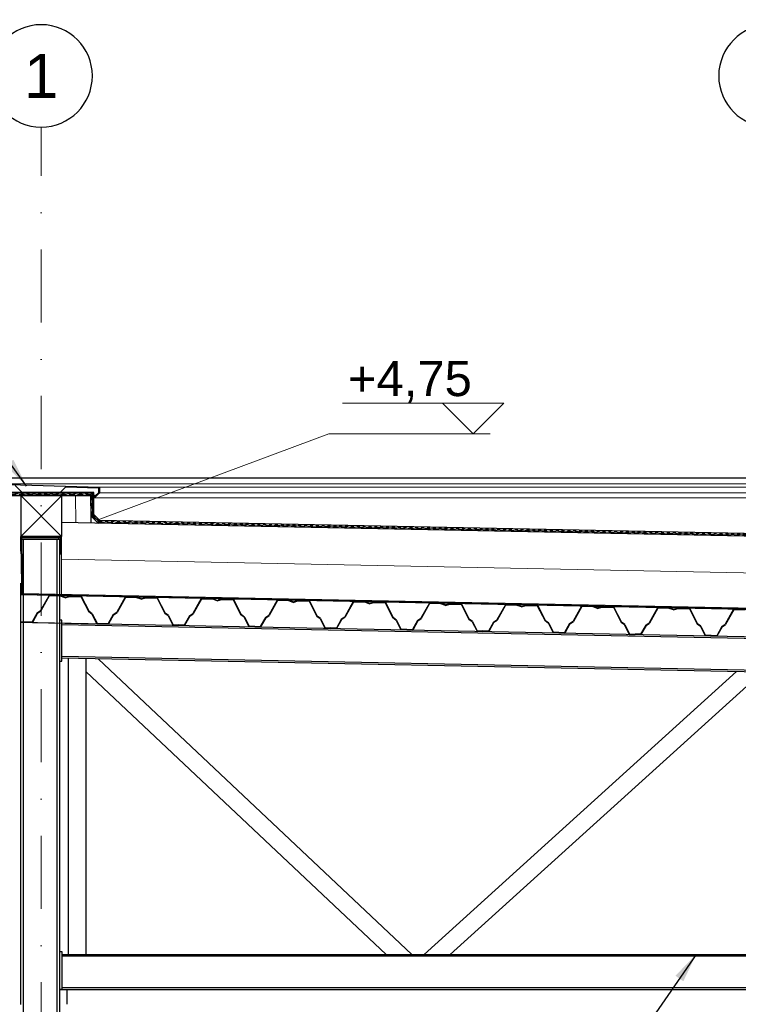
# Model space of a CAD drawing. Header units: millimetres. Extents: x -4835 to 23023, y -15404 to 3906.
# Tile 405 of 409: x 12852 to 13098, y 1942 to 2279. Entities that reach past the tile are written whole.
import ezdxf

# ---------------------------------------------------------------- set-up
doc = ezdxf.new("R2010")
doc.units = ezdxf.units.MM
for name, pattern in [('DASHDOT', [1, 0.5, -0.25, 0, -0.25]), ('DASHED', [19.05, 12.7, -6.35]), ('JIS_02_1.0', [2, 1, -1])]:
    doc.linetypes.add(name, pattern=pattern)
doc.layers.get('0').update_dxf_attribs({"lineweight": 9})
for name, color, linetype, lineweight in [('-AGP1_OSIE', 2, 'DASHDOT', 9), ('a___cienka___0.15', 10, 'Continuous', 15), ('a___ocieplenie', 214, 'BATTING', 5), ('a___przekrojowa___0.5', 7, 'Continuous', 25), ('a___widokowa_0.25', 130, 'Continuous', 25), ('Wymiarowanie - Poziomy', 172, 'Continuous', 13)]:
    doc.layers.add(name, color=color, linetype=linetype, lineweight=lineweight)
doc.layers.add('a___wymiary', color=7, linetype='Continuous', lineweight=5, true_color=0x666666)
doc.layers.add('Budowlane - Opisy', color=7, linetype='Continuous')
doc.layers.add('Konstrukcja - podkonstrukcja pod panele - belki', color=7, linetype='Continuous')
doc.styles.add('ARIAL', font='arial.ttf', dxfattribs={"width": 0.8})
doc.styles.add('GENERATED_STYLE_1', font='arialbd.ttf', dxfattribs={"width": 0.999153})
doc.styles.add('GENERATED_STYLE_2', font='ARIAL.TTF', dxfattribs={"width": 0.999153})
doc.linetypes.add('BATTING', pattern='A,0.0001,-0.1,[134,ltypeshp.shx,S=0.1,R=0,X=-0.1,Y=0],-0.2,[134,ltypeshp.shx,S=0.1,R=180,X=0.1,Y=0],-0.1', length=0.4001)
doc.dimstyles.new('1_50', dxfattribs={"dimtxt": 9, "dimasz": 5, "dimexe": 1.25, "dimexo": 0.625, "dimgap": 1.5, "dimtad": 1, "dimdec": 3, "dimrnd": 0.5, "dimdsep": 46, "dimtxsty": 'ARIAL', "dimblk": 'znacznik', "dimcen": 1.5, "dimse1": 1, "dimse2": 1, "dimclrd": 6, "dimclrt": 6, "dimazin": 0, "dimtfac": 1, "dimtdec": 3, "dimtmove": 0, "dimatfit": 3, "dimldrblk": 'znacznik', "dimfxl": 1, "dimarcsym": 0})
doc.dimstyles.new('GENERATED_STYLE__61', dxfattribs={"dimtxt": 10, "dimasz": 9.5, "dimexe": 0.18, "dimexo": 0, "dimgap": 0.09, "dimtad": 0, "dimdec": 1, "dimzin": 0, "dimdsep": 46, "dimtxsty": 'GENERATED_STYLE_1', "dimblk": 'ARROWHEAD_1', "dimblk1": 'ARROWHEAD_1', "dimblk2": 'ARROWHEAD_1', "dimcen": 0.09, "dimclrd": 256, "dimclre": 256, "dimclrt": 256, "dimazin": 0, "dimtfac": 1, "dimtdec": 4, "dimtmove": 0, "dimatfit": 3, "dimfxl": 1, "dimtolj": 1, "dimtzin": 0, "dimarcsym": 0})

# ---------------------------------------------------------------- blocks, each defined once
blk = doc.blocks.new('ARROWHEAD_1')
at = {"linetype": 'Continuous'}
blk.add_line((0, 0), (-1, 0), dxfattribs=at)
blk.add_circle((0, 0), 0.25, dxfattribs=at)
blk = doc.blocks.new('znacznik')
at = {"layer": 'a___wymiary'}
for p, q in [((0, 1.394), (0, -1.394)), ((1.394, 0), (-1.394, 0))]:
    blk.add_line(p, q, dxfattribs=at)
at = {"layer": 'a___wymiary', "const_width": 0.2}
blk.add_lwpolyline([(0.876, 0.876), (-0.876, -0.876)], dxfattribs=at)
blk = doc.blocks.new('*D551')
at = {"layer": 'a___wymiary', "color": 6, "lineweight": -2}
for p, q in [((13197.69, 1940.76), (13197.69, 1945.76)), ((13197.69, 1931.96), (13197.69, 1935.76)), ((13197.69, 1931.96), (13197.69, 1916.02))]:
    blk.add_line(p, q, dxfattribs=at)
at = {"layer": 'Defpoints', "color": 0}
for p in [(12958.38, 1935.76), (13197.69, 1935.76), (12959.82, 1931.96)]:
    blk.add_point(p, dxfattribs=at)
at = {"layer": 'a___wymiary', "color": 6, "linetype": 'ByBlock', "lineweight": -2, "xscale": 5, "yscale": 5, "zscale": 5}
for p, rotation in [((13197.69, 1935.76), 270), ((13197.69, 1931.96), 90)]:
    blk.add_blockref('znacznik', p, dxfattribs=dict(at, rotation=rotation))
at = {"layer": 'a___wymiary', "color": 6, "insert": (13191.69, 1920.01), "char_height": 9, "attachment_point": 5, "rotation": 90, "style": 'ARIAL'}
blk.add_mtext('4', dxfattribs=at)
blk = doc.blocks.new('*D576')
at = {"layer": 'a___wymiary', "color": 6, "lineweight": -2}
for p, q in [((13197.69, 1941.96), (13197.69, 1965.36)), ((13197.69, 1931.96), (13197.69, 1941.96)), ((13197.69, 1926.96), (13197.69, 1921.96))]:
    blk.add_line(p, q, dxfattribs=at)
at = {"layer": 'Defpoints', "color": 0}
for p in [(13197.69, 1941.96), (13203.06, 1941.96), (12959.82, 1931.96)]:
    blk.add_point(p, dxfattribs=at)
at = {"layer": 'a___wymiary', "color": 6, "linetype": 'ByBlock', "lineweight": -2, "xscale": 5, "yscale": 5, "zscale": 5}
for p, rotation in [((13197.69, 1941.96), 270), ((13197.69, 1931.96), 90)]:
    blk.add_blockref('znacznik', p, dxfattribs=dict(at, rotation=rotation))
at = {"layer": 'a___wymiary', "color": 6, "insert": (13191.6, 1959.06), "char_height": 9, "attachment_point": 5, "rotation": 90, "style": 'ARIAL'}
blk.add_mtext('10', dxfattribs=at)
blk = doc.blocks.new('*D580')
at = {"layer": 'a___wymiary', "color": 6, "lineweight": -2}
blk.add_line((12662.8, 1635.96), (12662.8, 2116.96), dxfattribs=at)
at = {"layer": 'Defpoints', "color": 0}
for p in [(12662.8, 2121.96), (13053.59, 2121.96), (12830.97, 1630.96)]:
    blk.add_point(p, dxfattribs=at)
at = {"layer": 'a___wymiary', "color": 6, "linetype": 'ByBlock', "lineweight": -2, "xscale": 5, "yscale": 5, "zscale": 5}
for p, rotation in [((12662.8, 2121.96), 90), ((12662.8, 1630.96), 270)]:
    blk.add_blockref('znacznik', p, dxfattribs=dict(at, rotation=rotation))
at = {"layer": 'a___wymiary', "color": 6, "insert": (12656.7, 1876.46), "char_height": 9, "attachment_point": 5, "rotation": 90, "style": 'ARIAL'}
blk.add_mtext('491', dxfattribs=at)
blk = doc.blocks.new('*D581')
at = {"layer": 'a___wymiary', "color": 6, "lineweight": -2}
blk.add_line((12685.7, 2116.96), (12685.7, 1636.96), dxfattribs=at)
at = {"layer": 'Defpoints', "color": 0}
for p in [(12836.99, 2121.96), (12685.7, 1631.96), (12933.39, 1631.96)]:
    blk.add_point(p, dxfattribs=at)
at = {"layer": 'a___wymiary', "color": 6, "linetype": 'ByBlock', "lineweight": -2, "xscale": 5, "yscale": 5, "zscale": 5}
for p, rotation in [((12685.7, 2121.96), 90), ((12685.7, 1631.96), 270)]:
    blk.add_blockref('znacznik', p, dxfattribs=dict(at, rotation=rotation))
at = {"layer": 'a___wymiary', "color": 6, "insert": (12679.6, 1876.96), "char_height": 9, "attachment_point": 5, "rotation": 90, "style": 'ARIAL'}
blk.add_mtext('490', dxfattribs=at)
blk = doc.blocks.new('*D583')
at = {"layer": 'a___wymiary', "color": 6, "lineweight": -2}
blk.add_line((12704.79, 2116.96), (12704.79, 2076.96), dxfattribs=at)
at = {"layer": 'Defpoints', "color": 0}
for p in [(12936.99, 2121.96), (12704.79, 2071.96), (12837.79, 2071.96)]:
    blk.add_point(p, dxfattribs=at)
at = {"layer": 'a___wymiary', "color": 6, "linetype": 'ByBlock', "lineweight": -2, "xscale": 5, "yscale": 5, "zscale": 5}
for p, rotation in [((12704.79, 2121.96), 90), ((12704.79, 2071.96), 270)]:
    blk.add_blockref('znacznik', p, dxfattribs=dict(at, rotation=rotation))
at = {"layer": 'a___wymiary', "color": 6, "insert": (12698.7, 2096.96), "char_height": 9, "attachment_point": 5, "rotation": 90, "style": 'ARIAL'}
blk.add_mtext('50', dxfattribs=at)
blk = doc.blocks.new('oss p1')
at = {"layer": '-AGP1_OSIE', "ltscale": 50}
blk.add_line((7487.02, -2723.97), (7487.02, -1855.56), dxfattribs=at)
at = {"layer": '-AGP1_OSIE', "linetype": 'ByBlock', "lineweight": 25}
for centre in [(7487.02, -1838.06), (7736.07, -1838.06)]:
    blk.add_ellipse(centre, major_axis=(12.37, 12.37), ratio=1, start_param=5.497787, end_param=11.780972, dxfattribs=at)
at = {"layer": '-AGP1_OSIE', "linetype": 'ByBlock', "lineweight": 25, "insert": (7487.02, -1838.06), "char_height": 15, "attachment_point": 5, "style": 'GENERATED_STYLE_2'}
blk.add_mtext('1', dxfattribs=at)

msp = doc.modelspace()

# ---------------------------------------------------------------- linework, layer by layer
at = {"layer": 'a___cienka___0.15'}
for p, q in [((12839.0445, 2119.9536), (13104.4636, 2119.9536)), ((12879.6443, 2118.7682), (13104.4636, 2118.7682)), ((12852.6443, 2115.9565), (12866.6409, 2101.9565)), ((12866.6443, 2115.9565), (12852.6443, 2101.9565)), ((12877.9573, 2115.1888), (13104.4636, 2115.1888)), ((12879.6443, 2116.8375), (13104.4636, 2116.8375)), ((12877.1443, 2109.2254), (12879.4159, 2106.8931)), ((12879.4159, 2106.8931), (13737.3783, 2089.7338)), ((12866.6437, 2082.9899), (12866.6437, 2095.9565)), ((12866.6409, 2085.9565), (12866.6409, 2082.1445)), ((12866.6441, 2085.9565), (12866.6441, 2081.6443)), ((12856.6439, 2072.5425), (12878.6395, 2072.1026))]:
    msp.add_line(p, q, dxfattribs=at)
at = {"layer": 'a___cienka___0.15', "linetype": 'JIS_02_1.0'}
for p, q in [((12840.6475, 2116.7065), (12877.3943, 2116.7065)), ((12877.3943, 2116.7065), (12877.3943, 2109.3266)), ((12877.3943, 2109.3266), (12879.5368, 2107.1407)), ((12879.5368, 2107.1407), (13737.3783, 2089.9839))]:
    msp.add_line(p, q, dxfattribs=at)
at = {"layer": 'a___cienka___0.15', "linetype": 'DASHED', "ltscale": 0.15}
for p, q in [((12840.6475, 2116.2065), (12876.8943, 2116.2065)), ((12876.8943, 2116.2065), (12876.8943, 2109.1224)), ((12876.8943, 2109.1224), (12879.3227, 2106.6449)), ((12879.3227, 2106.6449), (13737.3783, 2089.4838))]:
    msp.add_line(p, q, dxfattribs=at)
at = {"layer": 'a___cienka___0.15'}
for points in [[(12840.6475, 2116.4565), (12877.1443, 2116.4565), (12877.1443, 2109.2254)], [(12852.8426, 2095.9565), (12852.8943, 2082.1694), (13843.7643, 2062.352), (13843.817, 2095.9565)], [(12853.1443, 2095.9565), (12853.1443, 2082.4144), (13843.5143, 2062.607), (13843.5143, 2095.9565)]]:
    msp.add_lwpolyline(points, dxfattribs=at)
at = {"layer": 'a___ocieplenie', "ltscale": 10}
msp.add_line((12871.4841, 2106.5516), (12871.4133, 2115.9521), dxfattribs=at)
at = {"layer": 'a___ocieplenie', "ltscale": 27}
msp.add_line((13843.5143, 2074.609), (12866.6409, 2094.1465), dxfattribs=at)
at = {"layer": 'a___przekrojowa___0.5'}
for p, q in [((12841.0445, 2119.9536), (12879.5473, 2118.7985)), ((12853.1443, 2116.9565), (12850.7382, 2119.3627)), ((12866.1443, 2116.9565), (12868.0317, 2118.8439)), ((12868.0317, 2118.8439), (12879.2473, 2118.5074)), ((12878.028, 2115.7146), (12879.315, 2117.0016)), ((12879.3443, 2117.0723), (12879.3443, 2118.4074)), ((12879.6443, 2116.8758), (12879.6443, 2118.6986)), ((12877.6443, 2116.9565), (12840.6475, 2116.9565)), ((12877.6443, 2109.4287), (12877.6443, 2116.9565)), ((12878.068, 2116.0373), (12877.8866, 2115.856)), ((12878.068, 2115.5409), (12877.8866, 2115.3595)), ((12878.028, 2115.2181), (12879.615, 2116.8051)), ((12877.6443, 2109.4287), (12879.6439, 2107.3886)), ((13737.3783, 2090.2339), (12879.6439, 2107.3886)), ((13844.0143, 2062.0969), (12852.6443, 2081.9243)), ((12862.3284, 2081.7306), (12859.4564, 2076.5852)), ((12862.4154, 2081.5789), (12859.5699, 2076.4807)), ((12866.3276, 2081.6507), (12862.3284, 2081.7306)), ((12866.3002, 2081.5012), (12862.4154, 2081.5789)), ((12867.8141, 2080.9627), (12866.3002, 2081.5012)), ((12867.8173, 2081.1208), (12866.3276, 2081.6507)), ((12867.8141, 2080.9627), (12869.3483, 2081.4402)), ((12867.8173, 2081.1208), (12869.327, 2081.5907)), ((12869.327, 2081.5907), (12873.3262, 2081.5107)), ((12869.3483, 2081.4402), (12873.2331, 2081.3625)), ((12873.2331, 2081.3625), (12875.8725, 2076.1547)), ((12873.3262, 2081.5107), (12875.99, 2076.2545)), ((12888.3232, 2081.2107), (12885.4512, 2076.0653)), ((12888.4102, 2081.059), (12885.5647, 2075.9609)), ((12892.3224, 2081.1308), (12888.3232, 2081.2107)), ((12892.295, 2080.9813), (12888.4102, 2081.059)), ((12893.8089, 2080.4428), (12892.295, 2080.9813)), ((12893.8121, 2080.6009), (12892.3224, 2081.1308)), ((12893.8089, 2080.4428), (12895.3431, 2080.9203)), ((12893.8121, 2080.6009), (12895.3218, 2081.0708)), ((12895.3218, 2081.0708), (12899.321, 2080.9908)), ((12895.3431, 2080.9203), (12899.2279, 2080.8426)), ((12899.2279, 2080.8426), (12901.8673, 2075.6348)), ((12899.321, 2080.9908), (12901.9849, 2075.7346)), ((12914.318, 2080.6909), (12911.446, 2075.5454)), ((12914.405, 2080.5391), (12911.5595, 2075.441)), ((12918.3172, 2080.6109), (12914.318, 2080.6909)), ((12918.2898, 2080.4614), (12914.405, 2080.5391)), ((12919.8037, 2079.9229), (12918.2898, 2080.4614)), ((12919.8069, 2080.081), (12918.3172, 2080.6109)), ((12919.8037, 2079.9229), (12921.3379, 2080.4004)), ((12919.8069, 2080.081), (12921.3166, 2080.5509)), ((12921.3166, 2080.5509), (12925.3158, 2080.4709)), ((12921.3379, 2080.4004), (12925.2227, 2080.3227)), ((12925.2227, 2080.3227), (12927.8621, 2075.1149)), ((12925.3158, 2080.4709), (12927.9797, 2075.2147)), ((12940.3128, 2080.171), (12937.4408, 2075.0255)), ((12940.3998, 2080.0192), (12937.5543, 2074.9211)), ((12944.312, 2080.091), (12940.3128, 2080.171)), ((12944.2846, 2079.9415), (12940.3998, 2080.0192)), ((12945.8017, 2079.5611), (12944.312, 2080.091)), ((12945.8017, 2079.5611), (12947.3114, 2080.031)), ((12947.3114, 2080.031), (12951.3106, 2079.951)), ((12945.7985, 2079.403), (12944.2846, 2079.9415)), ((12945.7985, 2079.403), (12947.3327, 2079.8805)), ((12947.3327, 2079.8805), (12951.2175, 2079.8028)), ((12951.2175, 2079.8028), (12953.8569, 2074.595)), ((12951.3106, 2079.951), (12953.9745, 2074.6948)), ((12966.3076, 2079.6511), (12963.4356, 2074.5056)), ((12966.3946, 2079.4993), (12963.5491, 2074.4012)), ((12970.3068, 2079.5711), (12966.3076, 2079.6511)), ((12970.2794, 2079.4216), (12966.3946, 2079.4993)), ((12971.7933, 2078.8831), (12970.2794, 2079.4216)), ((12971.7965, 2079.0412), (12970.3068, 2079.5711)), ((12971.7933, 2078.8831), (12973.3275, 2079.3606)), ((12971.7965, 2079.0412), (12973.3062, 2079.5111)), ((12973.3062, 2079.5111), (12977.3054, 2079.4311)), ((12973.3275, 2079.3606), (12977.2123, 2079.2829)), ((12977.2123, 2079.2829), (12979.8517, 2074.0751)), ((12977.3054, 2079.4311), (12979.9693, 2074.1749)), ((12992.3024, 2079.1312), (12989.4304, 2073.9857)), ((12992.3894, 2078.9794), (12989.5439, 2073.8813)), ((12996.3016, 2079.0512), (12992.3024, 2079.1312)), ((12996.2742, 2078.9017), (12992.3894, 2078.9794)), ((12997.7881, 2078.3632), (12996.2742, 2078.9017)), ((12997.7913, 2078.5213), (12996.3016, 2079.0512)), ((12997.7881, 2078.3632), (12999.3223, 2078.8407)), ((12997.7913, 2078.5213), (12999.301, 2078.9912)), ((12999.301, 2078.9912), (13003.3002, 2078.9112)), ((12999.3223, 2078.8407), (13003.2071, 2078.763)), ((13003.2071, 2078.763), (13005.8465, 2073.5552)), ((13003.3002, 2078.9112), (13005.9641, 2073.655)), ((13018.2972, 2078.6113), (13015.4252, 2073.4658)), ((13018.3842, 2078.4595), (13015.5387, 2073.3614)), ((13022.2964, 2078.5313), (13018.2972, 2078.6113)), ((13022.269, 2078.3818), (13018.3842, 2078.4595)), ((13023.7829, 2077.8433), (13022.269, 2078.3818)), ((13023.7861, 2078.0014), (13022.2964, 2078.5313)), ((13023.7829, 2077.8433), (13025.3171, 2078.3208)), ((13023.7861, 2078.0014), (13025.2958, 2078.4713)), ((13025.2958, 2078.4713), (13029.295, 2078.3913)), ((13025.3171, 2078.3208), (13029.2019, 2078.2431)), ((13029.2019, 2078.2431), (13031.8413, 2073.0353)), ((13029.295, 2078.3913), (13031.9589, 2073.1351)), ((13044.292, 2078.0914), (13041.42, 2072.9459)), ((13044.379, 2077.9396), (13041.5335, 2072.8415)), ((13048.2912, 2078.0114), (13044.292, 2078.0914)), ((13048.2638, 2077.8619), (13044.379, 2077.9396)), ((13049.7777, 2077.3234), (13048.2638, 2077.8619)), ((13049.7809, 2077.4815), (13048.2912, 2078.0114)), ((13049.7777, 2077.3234), (13051.3119, 2077.8009)), ((13049.7809, 2077.4815), (13051.2906, 2077.9514)), ((13051.2906, 2077.9514), (13055.2898, 2077.8714)), ((13051.3119, 2077.8009), (13055.1967, 2077.7232)), ((13055.1967, 2077.7232), (13057.8361, 2072.5154)), ((13055.2898, 2077.8714), (13057.9537, 2072.6152)), ((13070.2868, 2077.5715), (13067.4148, 2072.426)), ((13070.3738, 2077.4197), (13067.5283, 2072.3216)), ((13074.286, 2077.4915), (13070.2868, 2077.5715)), ((13074.2586, 2077.342), (13070.3738, 2077.4197)), ((13075.7725, 2076.8035), (13074.2586, 2077.342)), ((13075.7757, 2076.9616), (13074.286, 2077.4915)), ((13075.7725, 2076.8035), (13077.3067, 2077.281)), ((13075.7757, 2076.9616), (13077.2854, 2077.4315)), ((13077.2854, 2077.4315), (13081.2846, 2077.3515)), ((13077.3067, 2077.281), (13081.1915, 2077.2034)), ((13081.1915, 2077.2034), (13083.8309, 2071.9955)), ((13081.2846, 2077.3515), (13083.9485, 2072.0953)), ((13096.2816, 2077.0516), (13093.4096, 2071.9061)), ((13096.3686, 2076.8998), (13093.5231, 2071.8017)), ((13100.2808, 2076.9716), (13096.2816, 2077.0516)), ((13100.2534, 2076.8221), (13096.3686, 2076.8998)), ((12858.2903, 2075.8008), (12856.5564, 2072.6943)), ((12858.4038, 2075.6963), (12856.6435, 2072.5425)), ((12858.2903, 2075.8008), (12859.4564, 2076.5852)), ((12858.4038, 2075.6963), (12859.5699, 2076.4807)), ((12877.0063, 2075.3243), (12875.8725, 2076.1547)), ((12877.1239, 2075.4241), (12875.99, 2076.2545)), ((12877.0063, 2075.3243), (12878.6391, 2072.1026)), ((12877.1239, 2075.4241), (12878.7322, 2072.2507)), ((12884.2851, 2075.2809), (12882.5512, 2072.1744)), ((12884.3986, 2075.1764), (12882.6383, 2072.0226)), ((12884.2851, 2075.2809), (12885.4512, 2076.0653)), ((12884.3986, 2075.1764), (12885.5647, 2075.9609)), ((12903.0011, 2074.8044), (12901.8673, 2075.6348)), ((12903.1187, 2074.9042), (12901.9849, 2075.7346)), ((12903.0011, 2074.8044), (12904.6339, 2071.5827)), ((12903.1187, 2074.9042), (12904.727, 2071.7308)), ((12910.2799, 2074.761), (12908.546, 2071.6545)), ((12910.3934, 2074.6565), (12908.6331, 2071.5027)), ((12910.2799, 2074.761), (12911.446, 2075.5454)), ((12910.3934, 2074.6565), (12911.5595, 2075.441)), ((12928.9959, 2074.2845), (12927.8621, 2075.1149)), ((12929.1135, 2074.3843), (12927.9797, 2075.2147)), ((12928.9959, 2074.2845), (12930.6287, 2071.0628)), ((12929.1135, 2074.3843), (12930.7218, 2071.2109)), ((12936.2747, 2074.2411), (12934.5408, 2071.1346)), ((12936.3882, 2074.1367), (12934.6279, 2070.9828)), ((12936.2747, 2074.2411), (12937.4408, 2075.0255)), ((12936.3882, 2074.1367), (12937.5543, 2074.9211)), ((12954.9907, 2073.7646), (12953.8569, 2074.595)), ((12955.1083, 2073.8644), (12953.9745, 2074.6948)), ((12954.9907, 2073.7646), (12956.6235, 2070.5429)), ((12955.1083, 2073.8644), (12956.7166, 2070.6911)), ((12962.2695, 2073.7212), (12960.5356, 2070.6147)), ((12962.383, 2073.6168), (12960.6227, 2070.4629)), ((12962.2695, 2073.7212), (12963.4356, 2074.5056)), ((12962.383, 2073.6168), (12963.5491, 2074.4012)), ((12980.9855, 2073.2447), (12979.8517, 2074.0751)), ((12981.1031, 2073.3445), (12979.9693, 2074.1749)), ((12980.9855, 2073.2447), (12982.6183, 2070.023)), ((12981.1031, 2073.3445), (12982.7114, 2070.1712)), ((12988.2643, 2073.2013), (12989.4304, 2073.9857)), ((12988.3778, 2073.0969), (12989.5439, 2073.8813)), ((13006.9803, 2072.7248), (13005.8465, 2073.5552)), ((13007.0979, 2072.8246), (13005.9641, 2073.655)), ((13014.2591, 2072.6814), (13015.4252, 2073.4658)), ((13014.3726, 2072.577), (13015.5387, 2073.3614)), ((12852.6443, 2072.7725), (12856.5564, 2072.6943)), ((12852.6443, 2072.6225), (12856.6435, 2072.5425)), ((12852.6443, 1941.9565), (12852.6443, 2072.6224)), ((12856.6439, 2072.5425), (12878.6395, 2072.1026)), ((12878.6391, 2072.1026), (12880.6387, 2072.0626)), ((12878.7322, 2072.2507), (12880.6417, 2072.2125)), ((12880.6387, 2072.0626), (12882.6383, 2072.0226)), ((12880.6417, 2072.2125), (12882.5512, 2072.1744)), ((12904.6339, 2071.5827), (12906.6335, 2071.5427)), ((12904.727, 2071.7308), (12906.6365, 2071.6927)), ((12908.6331, 2071.5027), (12906.6335, 2071.5427)), ((12908.546, 2071.6545), (12906.6365, 2071.6927)), ((12932.6283, 2071.0228), (12930.6287, 2071.0628)), ((12932.6313, 2071.1728), (12930.7218, 2071.2109)), ((12932.6283, 2071.0228), (12934.6279, 2070.9828)), ((12932.6313, 2071.1728), (12934.5408, 2071.1346)), ((12956.6235, 2070.5429), (12958.6231, 2070.5029)), ((12956.7166, 2070.6911), (12958.6261, 2070.6529)), ((12960.6227, 2070.4629), (12958.6231, 2070.5029)), ((12960.5356, 2070.6147), (12958.6261, 2070.6529)), ((12984.6179, 2069.983), (12982.6183, 2070.023)), ((12984.6209, 2070.133), (12982.7114, 2070.1712)), ((12984.6179, 2069.983), (12986.6175, 2069.943)), ((12984.6209, 2070.133), (12986.5304, 2070.0948)), ((12988.2643, 2073.2013), (12986.5304, 2070.0948)), ((12988.3778, 2073.0969), (12986.6175, 2069.943)), ((13006.9803, 2072.7248), (13008.6131, 2069.5031)), ((13007.0979, 2072.8246), (13008.7062, 2069.6513)), ((13014.2591, 2072.6814), (13012.5252, 2069.5749)), ((13014.3726, 2072.577), (13012.6123, 2069.4231)), ((13032.9751, 2072.2049), (13031.8413, 2073.0353)), ((13033.0927, 2072.3047), (13031.9589, 2073.1351)), ((13032.9751, 2072.2049), (13034.6079, 2068.9832)), ((13033.0927, 2072.3047), (13034.701, 2069.1314)), ((13040.2539, 2072.1615), (13038.52, 2069.055)), ((13040.3674, 2072.0571), (13038.6071, 2068.9032)), ((13040.2539, 2072.1615), (13041.42, 2072.9459)), ((13040.3674, 2072.0571), (13041.5335, 2072.8415)), ((13058.9699, 2071.685), (13057.8361, 2072.5154)), ((13059.0875, 2071.7848), (13057.9537, 2072.6152)), ((13058.9699, 2071.685), (13060.6027, 2068.4633)), ((13059.0875, 2071.7848), (13060.6958, 2068.6115)), ((13066.2487, 2071.6416), (13064.5148, 2068.5351)), ((13066.3622, 2071.5372), (13064.6019, 2068.3833)), ((13066.2487, 2071.6416), (13067.4148, 2072.426)), ((13066.3622, 2071.5372), (13067.5283, 2072.3216)), ((13084.9647, 2071.1651), (13083.8309, 2071.9955)), ((13085.0823, 2071.2649), (13083.9485, 2072.0953)), ((13084.9647, 2071.1651), (13086.5975, 2067.9434)), ((13085.0823, 2071.2649), (13086.6906, 2068.0916)), ((13092.2435, 2071.1217), (13090.5096, 2068.0152)), ((13092.357, 2071.0173), (13090.5967, 2067.8634)), ((13092.2435, 2071.1217), (13093.4096, 2071.9061)), ((13092.357, 2071.0173), (13093.5231, 2071.8017)), ((13008.6131, 2069.5031), (13010.6127, 2069.4631)), ((13008.7062, 2069.6513), (13010.6157, 2069.6131)), ((13012.6123, 2069.4231), (13010.6127, 2069.4631)), ((13012.5252, 2069.5749), (13010.6157, 2069.6131)), ((13036.6075, 2068.9432), (13034.6079, 2068.9832)), ((13036.6105, 2069.0932), (13034.701, 2069.1314)), ((13036.6075, 2068.9432), (13038.6071, 2068.9032)), ((13036.6105, 2069.0932), (13038.52, 2069.055)), ((13060.6027, 2068.4633), (13062.6023, 2068.4233)), ((13060.6958, 2068.6115), (13062.6053, 2068.5733)), ((13064.6019, 2068.3833), (13062.6023, 2068.4233)), ((13064.5148, 2068.5351), (13062.6053, 2068.5733)), ((13088.5971, 2067.9034), (13086.5975, 2067.9434)), ((13088.6001, 2068.0534), (13086.6906, 2068.0916)), ((13090.5967, 2067.8634), (13088.5971, 2067.9034)), ((13090.5096, 2068.0152), (13088.6001, 2068.0534))]:
    msp.add_line(p, q, dxfattribs=at)
msp.add_lwpolyline([(12852.6443, 2095.9565), (12853.0409, 2095.9565), (12853.0443, 2101.5565), (12866.2383, 2101.5565), (12866.2409, 2095.9565), (12866.6409, 2095.9565), (12866.6409, 2101.9565), (12852.6384, 2101.9565)], close=True, dxfattribs=at)
for centre, start, end in [((12879.2443, 2118.4074), 0, 88.281642), ((12879.2443, 2117.0723), 315, 0), ((12879.5443, 2118.6986), 0, 88.281642), ((12877.9573, 2115.7853), 135, 315), ((12877.9573, 2115.2888), 135, 315), ((12879.5443, 2116.8758), 315, 0)]:
    msp.add_arc(centre, 0.1, start, end, dxfattribs=at)
at = {"layer": 'a___widokowa_0.25'}
for p, q in [((12839.1475, 2121.9565), (13104.4636, 2121.9565)), ((12840.6475, 2115.9565), (12876.6443, 2115.9565)), ((12876.6443, 2115.9565), (12876.5929, 2106.4495)), ((12876.6443, 2109.0203), (12879.2356, 2106.3766)), ((13843.1623, 2087.1181), (12866.6409, 2106.6485)), ((12853.0443, 2100.9565), (12866.2386, 2100.9628)), ((12853.4943, 2100.9565), (12853.4943, 1639.9551)), ((12865.0943, 1630.9565), (12865.0943, 2100.9565)), ((12865.5443, 2101.5565), (12865.5443, 2100.9565)), ((12865.9443, 2100.9565), (12865.9443, 1630.9565)), ((12852.6443, 2072.6224), (12852.6443, 2085.9565)), ((12866.7443, 2073.3563), (12865.9443, 2073.3563)), ((12866.7443, 2059.3563), (12866.7443, 2073.3563)), ((12852.6443, 2072.6224), (13829.9443, 2053.0764)), ((13829.9443, 2052.4463), (12866.7443, 2071.7103)), ((12866.7443, 2060.9681), (13829.9443, 2041.7041)), ((13829.9443, 2041.074), (12866.7443, 2060.338)), ((12868.9448, 1959.0565), (12868.9448, 2060.294)), ((12874.9448, 2060.174), (12874.9448, 1959.0565)), ((12986.3367, 1959.0565), (12879.1392, 2060.0901)), ((12865.9443, 2059.3563), (12866.7443, 2059.3563)), ((12874.9448, 2055.7793), (12977.5887, 1959.0565)), ((12990.4888, 1959.0565), (13097.3347, 2055.7262)), ((13106.0843, 2055.5512), (12999.4319, 1959.0565)), ((12865.9443, 1960.0565), (12866.7443, 1960.0565)), ((12866.7443, 1960.0565), (12866.7443, 1947.0565)), ((12866.7443, 1959.0565), (13829.9443, 1959.0565)), ((13829.9443, 1958.4265), (12866.7443, 1958.4265)), ((12865.9443, 1947.0565), (13829.9443, 1947.0565)), ((12866.7443, 1947.0565), (12865.9443, 1947.0565)), ((13829.9443, 1947.6865), (12866.7443, 1947.6865)), ((12868.4443, 1947.0565), (12868.4443, 1942.0565))]:
    msp.add_line(p, q, dxfattribs=at)
msp.add_lwpolyline([(12852.6443, 2101.9565), (12866.6443, 2101.9565), (12866.6443, 2115.9565), (12852.6443, 2115.9565)], close=True, dxfattribs=at)
msp.add_lwpolyline([(12876.6443, 2112.4485), (12876.6443, 2115.9565)], dxfattribs=at)
at = {"layer": 'Konstrukcja - podkonstrukcja pod panele - belki'}
for p, q in [((12852.6443, 2096.9565), (12852.6443, 2101.9565)), ((12852.6443, 2101.9565), (12857.6443, 2101.9565)), ((12853.0443, 2097.3565), (12853.0443, 2101.5565)), ((12853.0443, 2101.5565), (12857.2443, 2101.5565))]:
    msp.add_line(p, q, dxfattribs=at)
at = {"layer": 'Wymiarowanie - Poziomy'}
for p, q in [((13017.7316, 2147.5048), (12962.5993, 2147.5048)), ((12957.9171, 2137.0623), (12879.6439, 2107.8886)), ((12957.9171, 2137.0623), (13013.0494, 2137.0623))]:
    msp.add_line(p, q, dxfattribs=at)
msp.add_lwpolyline([(13017.7316, 2147.5048), (13007.2891, 2137.0623), (12996.8466, 2147.5048)], dxfattribs=at)

# ---------------------------------------------------------------- block references
msp.add_blockref('oss p1', (5372.6244, 4097.4204))

# ---------------------------------------------------------------- texts
at = {"layer": 'Wymiarowanie - Poziomy', "insert": (12964.456, 2161.9048), "char_height": 12, "attachment_point": 1, "style": 'GENERATED_STYLE_2'}
msp.add_mtext('+4,75', dxfattribs=at)

# ---------------------------------------------------------------- dimensions: what is measured, and where the dimension line sits
at = {"layer": 'a___wymiary'}
for base, p1, p2, picture, middle in [((12662.7995, 2121.9565), (12830.9675, 1630.9565), (13053.5854, 2121.9565), '*D580', (12656.7044, 1876.4565)), ((12685.6965, 1631.9565), (12836.9865, 2121.9565), (12933.3923, 1631.9565), '*D581', (12679.6013, 1876.9565)), ((12704.7913, 2071.9565), (12936.9851, 2121.9565), (12837.7941, 2071.9565), '*D583', (12698.6962, 2096.9565))]:
    dim = msp.add_linear_dim(base=base, p1=p1, p2=p2, angle=90, dimstyle='1_50', dxfattribs=at)
    dim.commit()
    dim.dimension.update_dxf_attribs({"geometry": picture, "text_midpoint": middle})
for base, p2, picture, middle in [((13197.6923, 1941.9565), (13203.0619, 1941.9565), '*D576', (13197.6923, 1959.0565)), ((13197.6923, 1935.7565), (12958.3751, 1935.7565), '*D551', (13197.6923, 1920.0135))]:
    dim = msp.add_linear_dim(base=base, p1=(12959.8207, 1931.9565), p2=p2, angle=90, dimstyle='1_50', override={"dimtmove": 1}, dxfattribs=at)
    dim.commit()
    dim.dimension.update_dxf_attribs({"geometry": picture, "text_midpoint": middle, "dimtype": 160})

# ---------------------------------------------------------------- leaders
at = {"layer": 'Budowlane - Opisy', "annotation_type": 0, "has_hookline": 1, "hookline_direction": 1}
for points, text_width in [([(12854.6647, 2119.0867), (12798.7233, 2196.8193), (12783.5109, 2196.8193)], 144.9167), ([(13083.4551, 1959.0565), (13029.4443, 1880.8354), (13014.2319, 1880.8354)], 106.7383)]:
    msp.add_leader(points, dimstyle='GENERATED_STYLE__61', override={"dimasz": 10}, dxfattribs=dict(at, text_width=text_width))

doc.saveas('drawing.dxf')
